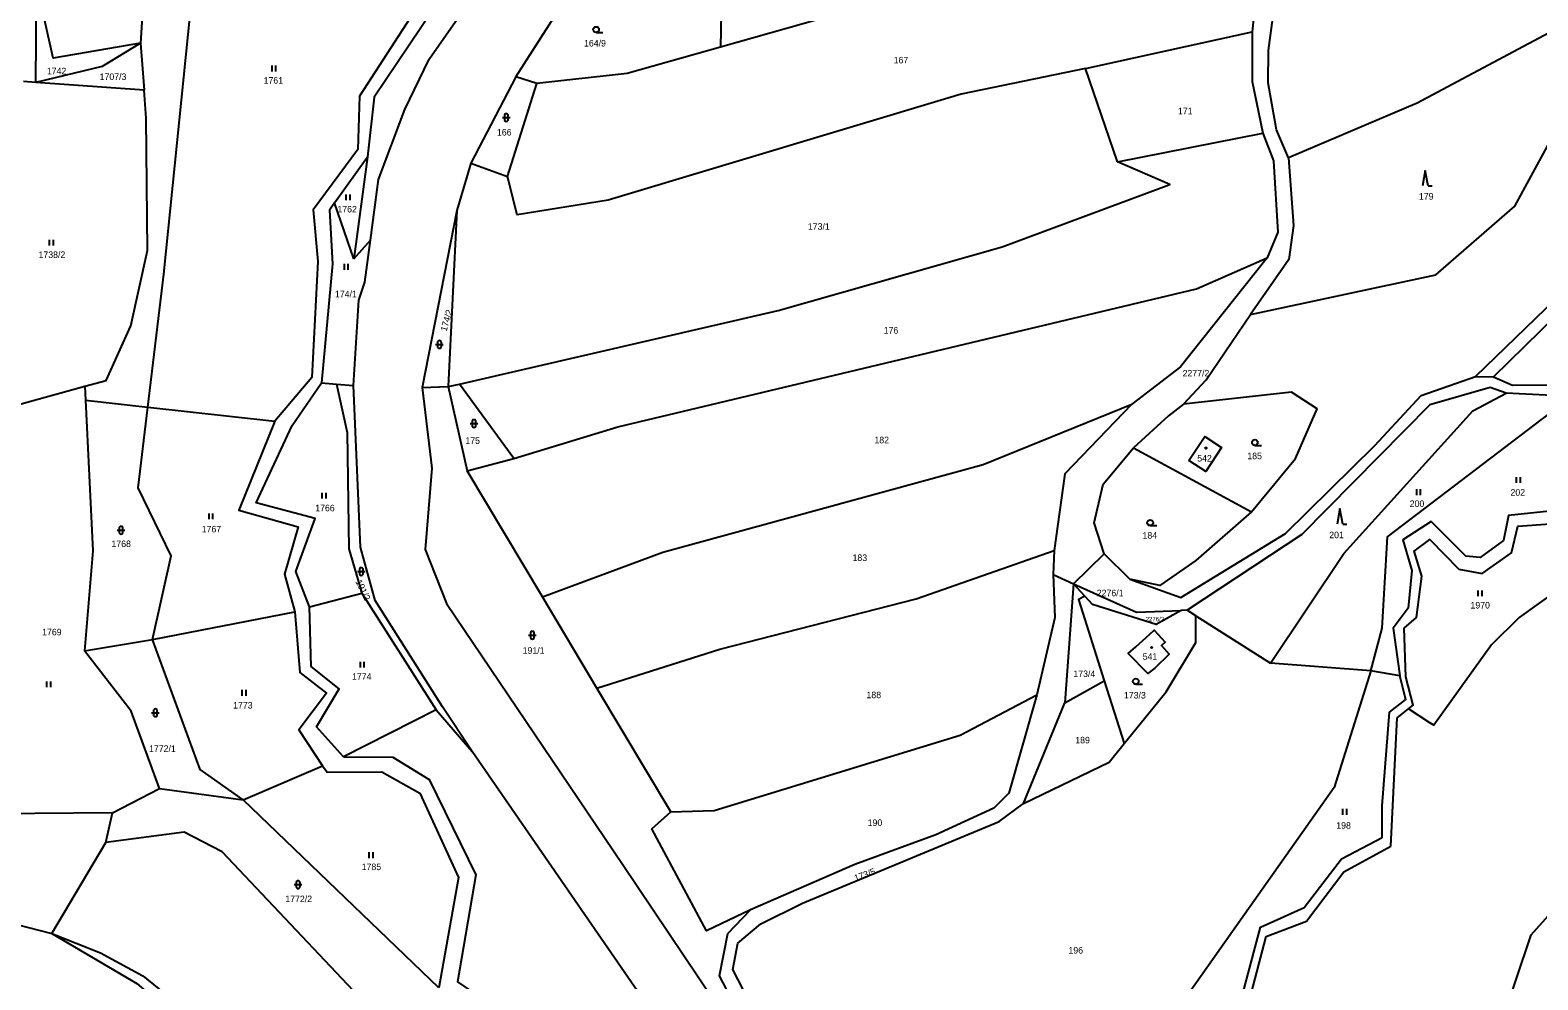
# Model space of a CAD drawing. Extents: x -725728 to -720881, y -1068679 to -1063504.
# Drawn here: x -722803.4 to -722411.6, y -1066293 to -1066046.1 of the extents above; entities that cross this region are included whole.
import ezdxf

# ---------------------------------------------------------------- set-up
doc = ezdxf.new("R2010")
doc.units = 0
for name, color, linetype in [('Hranice parcel', 7, 'Continuous'), ('Parcelní čísla', 7, 'Continuous'), ('Značky budov', 7, 'Continuous'), ('Značky kultur', 7, 'Continuous')]:
    doc.layers.add(name, color=color, linetype=linetype)

# ---------------------------------------------------------------- blocks, each defined once
blk = doc.blocks.new('4.02_3')
at = {"layer": 'Značky budov'}
blk.add_circle((-0.001, 0), 0.0175, dxfattribs=at)
blk = doc.blocks.new('3.16_2')
at = {"layer": 'Značky kultur'}
for p, q in [((-0.1, 0.1), (0.1, 0.1)), ((-0.05, 0.15), (-0.05, 0.05)), ((0.05, 0.05), (0.05, 0.15))]:
    blk.add_line(p, q, dxfattribs=at)
for centre, start, end in [((0, 0.15), 0, 180), ((0, 0.05), 180, 359.9879)]:
    blk.add_arc(centre, 0.05, start, end, dxfattribs=at)
blk = doc.blocks.new('3.04_3')
at = {"layer": 'Značky kultur'}
blk.add_line((0.001, 0), (0.176, 0), dxfattribs=at)
blk.add_circle((0.001, 0.075), 0.075, dxfattribs=at)
blk = doc.blocks.new('3.06_2')
at = {"layer": 'Značky kultur'}
for p, q in [((-0.051, 0), (-0.051, 0.15)), ((0.049, 0), (0.049, 0.15))]:
    blk.add_line(p, q, dxfattribs=at)
blk = doc.blocks.new('3.16_3')
at = {"layer": 'Značky kultur'}
for p, q in [((-0.1, 0.1), (0.1, 0.1)), ((-0.05, 0.15), (-0.05, 0.05)), ((0.05, 0.05), (0.05, 0.15))]:
    blk.add_line(p, q, dxfattribs=at)
for centre, start, end in [((0, 0.15), 0, 180), ((0, 0.05), 180, 359.9879)]:
    blk.add_arc(centre, 0.05, start, end, dxfattribs=at)
blk = doc.blocks.new('3.08_2')
at = {"layer": 'Značky kultur'}
for p, q in [((0, 0.4), (-0.075, 0)), ((0.075, 0), (0, 0.4)), ((0.075, 0), (0.175, 0))]:
    blk.add_line(p, q, dxfattribs=at)
blk = doc.blocks.new('3.04_2')
at = {"layer": 'Značky kultur'}
blk.add_line((0.001, 0), (0.176, 0), dxfattribs=at)
blk.add_circle((0.001, 0.075), 0.075, dxfattribs=at)
blk = doc.blocks.new('3.06_1')
at = {"layer": 'Značky kultur'}
for p, q in [((-0.051, 0), (-0.051, 0.15)), ((0.049, 0), (0.049, 0.15))]:
    blk.add_line(p, q, dxfattribs=at)
blk = doc.blocks.new('3.08_1')
at = {"layer": 'Značky kultur'}
for p, q in [((0, 0.4), (-0.075, 0)), ((0.075, 0), (0, 0.4)), ((0.075, 0), (0.175, 0))]:
    blk.add_line(p, q, dxfattribs=at)

msp = doc.modelspace()

# ---------------------------------------------------------------- linework, layer by layer
at = {"layer": 'Hranice parcel'}
for p, q in [((-722623.54, -1066027.57), (-722624.02, -1066050.53)), ((-722801.98, -1066059.73), (-722801.77, -1066033.9)), ((-722580.56, -1066038.15), (-722624.02, -1066050.53)), ((-722529.22, -1066056.14), (-722485.91, -1066046.58)), ((-722774.72, -1066049.55), (-722773.82, -1066061.73)), ((-722677.24, -1066058.24), (-722688.92, -1066080.71)), ((-722671.76, -1066060.01), (-722677.24, -1066058.24)), ((-722520.87, -1066080.4), (-722529.22, -1066056.14)), ((-722801.98, -1066059.73), (-722805.18, -1066059.5)), ((-722773.82, -1066061.73), (-722801.98, -1066059.73)), ((-722679.38, -1066084.15), (-722671.76, -1066060.01)), ((-722520.87, -1066080.4), (-722483.11, -1066072.95)), ((-722724.32, -1066091.06), (-722715.76, -1066079.06)), ((-722715.76, -1066079.06), (-722719.29, -1066105.61)), ((-722688.92, -1066080.71), (-722692.58, -1066093)), ((-722688.92, -1066080.71), (-722679.38, -1066084.15)), ((-722719.29, -1066105.61), (-722724.32, -1066091.06)), ((-722692.58, -1066093), (-722701.57, -1066139.06)), ((-722692.58, -1066093), (-722694.83, -1066138.76)), ((-722719.29, -1066105.61), (-722715, -1066100.74)), ((-722427.79, -1066136.17), (-722423.15, -1066136.25)), ((-722807.35, -1066143.74), (-722789.21, -1066138.66)), ((-722789.21, -1066138.66), (-722789.03, -1066142.32)), ((-722727.7, -1066137.84), (-722723.82, -1066138.16)), ((-722723.82, -1066138.16), (-722719.4, -1066138.53)), ((-722701.57, -1066139.06), (-722694.83, -1066138.76)), ((-722694.83, -1066138.76), (-722691.83, -1066138.16)), ((-722694.83, -1066138.76), (-722689.88, -1066160.66)), ((-722677.73, -1066157.51), (-722691.83, -1066138.16)), ((-722402.76, -1066141.34), (-722419.85, -1066140.5)), ((-722789.03, -1066142.32), (-722772.82, -1066144.12)), ((-722772.82, -1066144.12), (-722739.86, -1066147.79)), ((-722516.71, -1066154.73), (-722486.04, -1066171.38)), ((-722689.88, -1066160.66), (-722677.73, -1066157.51)), ((-722670.31, -1066193.44), (-722689.88, -1066160.66)), ((-722537.32, -1066181.42), (-722537.58, -1066187.64)), ((-722532.27, -1066190.05), (-722524.29, -1066182.25)), ((-722517.65, -1066188.87), (-722524.29, -1066182.25)), ((-722537.58, -1066187.64), (-722532.27, -1066190.05)), ((-722532.27, -1066190.05), (-722534.55, -1066221.02)), ((-722529.36, -1066193.25), (-722532.27, -1066190.05)), ((-722730.8, -1066196.01), (-722717.21, -1066192.52)), ((-722717.21, -1066192.52), (-722697.93, -1066222.78)), ((-722656.15, -1066217.15), (-722670.31, -1066193.44)), ((-722771.6, -1066204.55), (-722734.62, -1066197.34)), ((-722502.73, -1066196.93), (-722504.3, -1066196.99)), ((-722500.47, -1066198.37), (-722502.73, -1066196.93)), ((-722500.47, -1066198.37), (-722481.09, -1066210.72)), ((-722789.31, -1066207.5), (-722771.6, -1066204.55)), ((-722455.07, -1066212.66), (-722481.09, -1066210.72)), ((-722447.48, -1066213.94), (-722455.07, -1066212.66)), ((-722636.94, -1066249.33), (-722656.15, -1066217.15)), ((-722534.55, -1066221.02), (-722524.31, -1066215.27)), ((-722524.31, -1066215.27), (-722519.15, -1066231.61)), ((-722697.93, -1066222.78), (-722721.98, -1066235)), ((-722697.93, -1066222.78), (-722688.6, -1066233.67)), ((-722545.28, -1066247.18), (-722534.55, -1066221.02)), ((-722448.15, -1066224.9), (-722445.26, -1066222.59)), ((-722448.15, -1066224.9), (-722445.26, -1066222.59)), ((-722449.8, -1066258.28), (-722448.15, -1066224.9)), ((-722449.8, -1066258.28), (-722448.15, -1066224.9)), ((-722748.1, -1066246.25), (-722727.47, -1066237.36)), ((-722782.05, -1066249.6), (-722769.78, -1066243.29)), ((-722769.78, -1066243.29), (-722748.1, -1066246.25)), ((-722697.23, -1066295.1), (-722748.1, -1066246.25)), ((-722782.05, -1066249.6), (-722843.24, -1066250.07)), ((-722783.78, -1066257.33), (-722782.05, -1066249.6)), ((-722797.78, -1066280.93), (-722783.78, -1066257.33)), ((-722489.79, -1066310.42), (-722482.21, -1066281.73)), ((-722489.79, -1066310.42), (-722482.21, -1066281.73))]:
    msp.add_line(p, q, dxfattribs=at)
for points in [[(-722772.82, -1066144.12), (-722768.66, -1066109.61), (-722760.05, -1066024.17), (-722734.41, -1065983.68)], [(-722715, -1066100.74), (-722712.92, -1066084.97), (-722706.1, -1066066.78), (-722699.74, -1066053.7), (-722688.04, -1066036.88), (-722678.61, -1066032.67), (-722661.1, -1066005.15), (-722659.06, -1065991.6)], [(-722663.94, -1065994), (-722674.96, -1065998.89), (-722685.99, -1066016.52), (-722689.74, -1066027.43), (-722714.05, -1066063.59), (-722715.76, -1066079.06)], [(-722297.48, -1065994.67), (-722347.14, -1066058.12), (-722427.79, -1066136.17)], [(-722423.15, -1066136.25), (-722345.33, -1066060.11), (-722292.52, -1065994.37)], [(-722761.18, -1065997.58), (-722770.26, -1066015.12), (-722779.66, -1066021.49), (-722773.92, -1066035.68), (-722774.72, -1066049.55)], [(-722485.94, -1066014.3), (-722483.72, -1066025.03), (-722485.91, -1066046.58)], [(-722677.24, -1066058.24), (-722655.52, -1066024.37), (-722652.08, -1066016.11)], [(-722692.42, -1066024.02), (-722717.8, -1066063.3), (-722718.27, -1066077.18), (-722729.89, -1066092.85), (-722728.71, -1066106.26), (-722730.25, -1066136.4), (-722739.86, -1066147.79)], [(-722774.72, -1066049.55), (-722797.44, -1066053.41), (-722801.77, -1066033.9)], [(-722486.3, -1066120.07), (-722438.12, -1066109.73), (-722417.61, -1066091.88), (-722387.71, -1066036.91)], [(-722387.71, -1066036.91), (-722399.61, -1066042.02), (-722443.01, -1066065.1), (-722476.45, -1066079.29)], [(-722476.45, -1066079.29), (-722479.58, -1066072.02), (-722481.73, -1066059.86), (-722481.64, -1066051.44), (-722480.12, -1066040.44)], [(-722485.91, -1066046.58), (-722485.83, -1066059.46), (-722483.11, -1066072.95)], [(-722774.72, -1066049.55), (-722784.69, -1066055.59), (-722801.98, -1066059.73)], [(-722624.02, -1066050.53), (-722648.26, -1066057.42), (-722671.76, -1066060.01)], [(-722529.22, -1066056.14), (-722561.5, -1066062.79), (-722653.2, -1066090.37), (-722676.9, -1066094.13), (-722679.38, -1066084.15)], [(-722789.21, -1066138.66), (-722783.64, -1066137.22), (-722777.27, -1066123.03), (-722772.97, -1066103.43), (-722773.29, -1066069), (-722773.82, -1066061.73)], [(-722483.11, -1066072.95), (-722480.31, -1066080.14), (-722479.17, -1066098.62), (-722481.98, -1066105.37)], [(-722691.83, -1066138.16), (-722609.03, -1066119), (-722550.85, -1066102.5), (-722507.23, -1066086.25), (-722520.87, -1066080.4)], [(-722476.45, -1066079.29), (-722475.13, -1066096.9), (-722476.31, -1066105.72), (-722486.3, -1066120.07)], [(-722724.32, -1066091.06), (-722725.65, -1066092.93), (-722724.82, -1066106.91), (-722727.7, -1066137.84)], [(-722719.4, -1066138.53), (-722718.04, -1066116.35), (-722716.45, -1066111.69), (-722715, -1066100.74)], [(-722677.73, -1066157.51), (-722650.74, -1066149.27), (-722500.33, -1066113.41), (-722481.98, -1066105.37)], [(-722481.98, -1066105.37), (-722504.48, -1066133.67), (-722517.18, -1066143.4)], [(-722503.73, -1066143.38), (-722497.78, -1066137.02), (-722486.3, -1066120.07)], [(-722517.65, -1066188.87), (-722504.38, -1066193.65), (-722477.18, -1066177.02), (-722454.03, -1066154.14), (-722441.93, -1066141.11), (-722427.79, -1066136.17)], [(-722423.15, -1066136.25), (-722418.19, -1066138.4), (-722398.49, -1066138.37)], [(-722730.8, -1066196.01), (-722734.42, -1066186.85), (-722729.39, -1066173.06), (-722744.69, -1066169.03), (-722735.33, -1066148.9), (-722727.7, -1066137.84)], [(-722723.82, -1066138.16), (-722721.06, -1066150.71), (-722720.62, -1066180.96), (-722717.21, -1066192.52)], [(-722688.6, -1066233.67), (-722696.23, -1066222), (-722713.79, -1066194.41), (-722717.57, -1066180.52), (-722719.4, -1066138.53)], [(-722701.57, -1066139.06), (-722699.01, -1066159.99), (-722700.76, -1066181.17), (-722695.19, -1066195.16), (-722649.46, -1066262.94), (-722609.63, -1066322.3), (-722586.94, -1066363.07)], [(-722486.04, -1066171.38), (-722474.64, -1066157.47), (-722468.95, -1066144.57), (-722475.64, -1066140.23), (-722503.73, -1066143.38)], [(-722419.85, -1066140.5), (-722424.01, -1066139.04), (-722439.68, -1066143.5), (-722472.98, -1066177.24), (-722502.73, -1066196.93)], [(-722481.09, -1066210.72), (-722462.02, -1066182.14), (-722428.54, -1066145.13), (-722419.85, -1066140.5)], [(-722789.03, -1066142.32), (-722787.14, -1066181.5), (-722789.31, -1066207.5)], [(-722771.6, -1066204.55), (-722766.75, -1066182.78), (-722775.35, -1066165.08), (-722772.82, -1066144.12)], [(-722670.31, -1066193.44), (-722639.04, -1066181.82), (-722555.81, -1066159.02), (-722517.18, -1066143.4)], [(-722517.18, -1066143.4), (-722534.52, -1066161.45), (-722537.32, -1066181.42)], [(-722503.73, -1066143.38), (-722507.6, -1066146.43), (-722516.71, -1066154.73)], [(-722455.07, -1066212.66), (-722452.08, -1066201.62), (-722450.67, -1066177.86), (-722402.76, -1066141.34)], [(-722739.86, -1066147.79), (-722749.22, -1066170.94), (-722733.8, -1066175.26), (-722737.31, -1066187.52), (-722734.62, -1066197.34)], [(-722366.24, -1066145.24), (-722367.14, -1066149.76), (-722393.93, -1066167.42), (-722402.06, -1066170.5), (-722419.29, -1066172.32), (-722420.55, -1066178.77), (-722426.58, -1066183.26), (-722430.36, -1066182.84), (-722439.33, -1066173.87), (-722446.75, -1066178.63), (-722444.37, -1066186.62), (-722445.35, -1066196.43), (-722449.27, -1066201.62), (-722447.48, -1066213.94)], [(-722502.31, -1066158.04), (-722498.15, -1066151.79), (-722493.8, -1066154.67), (-722497.89, -1066160.84), (-722502.31, -1066158.04)], [(-722524.29, -1066182.25), (-722526.97, -1066174.17), (-722524.55, -1066164.2), (-722516.71, -1066154.73)], [(-722486.04, -1066171.38), (-722500.49, -1066184), (-722509.82, -1066190.49), (-722517.65, -1066188.87)], [(-722445.26, -1066222.59), (-722444.01, -1066221.59), (-722445.95, -1066214.28), (-722446.36, -1066201.59), (-722443.19, -1066198.83), (-722441.81, -1066188.07), (-722443.74, -1066181.58), (-722439.74, -1066178.55), (-722432.16, -1066186.27), (-722426.09, -1066187.38), (-722418.5, -1066182), (-722416.84, -1066175.1), (-722400.02, -1066173.86), (-722394.31, -1066171.75)], [(-722445.26, -1066222.59), (-722444.01, -1066221.59), (-722445.95, -1066214.28), (-722446.36, -1066201.59), (-722443.19, -1066198.83), (-722441.81, -1066188.07), (-722443.74, -1066181.58), (-722439.74, -1066178.55), (-722432.16, -1066186.27), (-722426.09, -1066187.38), (-722418.5, -1066182), (-722416.84, -1066175.1), (-722400.02, -1066173.86), (-722394.31, -1066171.75)], [(-722394.31, -1066171.75), (-722395.13, -1066177.72), (-722397.77, -1066183.62), (-722398.65, -1066185.68), (-722406.11, -1066191.39), (-722416.46, -1066198.83), (-722423.71, -1066205.88), (-722438.62, -1066226.83), (-722439.67, -1066226.16), (-722445.26, -1066222.59)], [(-722656.15, -1066217.15), (-722624.19, -1066207.03), (-722573.21, -1066193.98), (-722537.32, -1066181.42)], [(-722537.58, -1066187.64), (-722537.12, -1066198.83), (-722541.8, -1066218.94)], [(-722532.27, -1066190.05), (-722515.95, -1066197.46), (-722504.3, -1066196.99)], [(-722529.36, -1066193.25), (-722530.97, -1066194.18), (-722524.31, -1066215.27)], [(-722504.3, -1066196.99), (-722510.85, -1066200.64), (-722527.36, -1066195.46), (-722529.36, -1066193.25)], [(-722734.62, -1066197.34), (-722733.34, -1066213.11), (-722726.45, -1066218.48), (-722733.57, -1066228.06), (-722727.47, -1066237.36)], [(-722721.98, -1066235), (-722729.02, -1066227.28), (-722723.15, -1066217.36), (-722730.39, -1066211.52), (-722730.8, -1066196.01)], [(-722519.15, -1066231.61), (-722508.25, -1066218.15), (-722500.47, -1066205.34), (-722500.47, -1066198.37)], [(-722512.45, -1066203.11), (-722511.34, -1066202.09), (-722508.45, -1066205.26), (-722509.41, -1066206.13), (-722507.4, -1066208.33), (-722511.15, -1066211.99), (-722512.97, -1066213.39), (-722518.05, -1066208.21), (-722516.13, -1066206.46), (-722512.45, -1066203.11)], [(-722748.1, -1066246.25), (-722759.22, -1066238.3), (-722771.6, -1066204.55)], [(-722769.78, -1066243.29), (-722777.16, -1066223.18), (-722789.31, -1066207.5)], [(-722455.07, -1066212.66), (-722464.56, -1066243.05), (-722507.61, -1066304.03)], [(-722504.27, -1066306.85), (-722491.14, -1066307.32), (-722483.71, -1066279.31), (-722472.32, -1066274.24), (-722462.67, -1066261.58), (-722452.07, -1066256.04), (-722452.07, -1066247.81), (-722450.17, -1066223.43), (-722445.9, -1066220.11), (-722447.48, -1066213.94)], [(-722636.94, -1066249.33), (-722625.68, -1066248.98), (-722561.75, -1066229.37), (-722541.8, -1066218.94)], [(-722541.8, -1066218.94), (-722549.06, -1066244.45), (-722552.99, -1066248.38), (-722568.1, -1066255.34), (-722589.11, -1066263.05), (-722616.21, -1066274.79)], [(-722593.17, -1066393.48), (-722593.51, -1066377.42), (-722606.56, -1066349.15), (-722622.3, -1066329.76), (-722688.6, -1066233.67)], [(-722545.28, -1066247.18), (-722523.06, -1066236.44), (-722519.15, -1066231.61)], [(-722727.47, -1066237.36), (-722726.22, -1066239.01), (-722712.01, -1066238.95), (-722702.17, -1066244.47), (-722692.1, -1066266.38), (-722697.23, -1066295.1)], [(-722721.98, -1066235), (-722709.15, -1066235.11), (-722699.73, -1066240.9), (-722687.58, -1066265.67), (-722692.35, -1066293.5), (-722680.2, -1066301.8), (-722676, -1066321.56), (-722658.74, -1066342.58)], [(-722442.14, -1066336.29), (-722421.34, -1066305.02), (-722413.33, -1066281.34), (-722402.98, -1066269.66), (-722400.8, -1066249.46), (-722397.49, -1066242.41)], [(-722843.24, -1066250.07), (-722857.12, -1066265.7), (-722797.78, -1066280.93)], [(-722616.21, -1066274.79), (-722627.67, -1066280.3), (-722641.88, -1066253.78), (-722636.94, -1066249.33)], [(-722586.94, -1066363.07), (-722601.03, -1066328.82), (-722620.86, -1066290.28), (-722619.53, -1066283.51), (-722613.52, -1066278.45), (-722602.75, -1066273.11), (-722551.65, -1066251.84), (-722545.28, -1066247.18)], [(-722707.56, -1066308.39), (-722753.55, -1066259.76), (-722763.43, -1066254.65), (-722783.78, -1066257.33)], [(-722482.21, -1066281.73), (-722471.73, -1066277.73), (-722462.07, -1066264.9), (-722449.8, -1066258.28)], [(-722482.21, -1066281.73), (-722471.73, -1066277.73), (-722462.07, -1066264.9), (-722449.8, -1066258.28)], [(-722586.94, -1066363.07), (-722624.27, -1066291.98), (-722622.15, -1066280.95), (-722616.21, -1066274.79)], [(-722797.78, -1066280.93), (-722775.71, -1066293.94), (-722758.56, -1066308.47), (-722739.67, -1066335.47), (-722723.5, -1066361.7), (-722716.18, -1066385.85)], [(-722797.78, -1066280.93), (-722785.17, -1066285.95), (-722774.17, -1066291.93), (-722762.65, -1066301.33), (-722756.24, -1066308.06), (-722747.52, -1066320.17), (-722721.08, -1066360.41), (-722716.18, -1066385.85)]]:
    msp.add_lwpolyline(points, dxfattribs=at)
at = {"layer": 'Značky kultur'}
for p, q in [((-722427.14, -1066193.31), (-722427.14, -1066191.81)), ((-722426.14, -1066193.31), (-722426.14, -1066191.81))]:
    msp.add_line(p, q, dxfattribs=at)

# ---------------------------------------------------------------- block references
at = {"layer": 'Značky budov', "xscale": 10, "yscale": 10}
for p in [(-722497.86, -1066154.79), (-722511.95, -1066206.62)]:
    msp.add_blockref('4.02_3', p, dxfattribs=at)
at = {"layer": 'Značky kultur', "xscale": 10, "yscale": 10}
for name, p in [('3.04_2', (-722656.37, -1066046.76)), ('3.06_1', (-722740.06, -1066056.85)), ('3.16_2', (-722679.7, -1066069.87)), ('3.08_2', (-722440.88, -1066086.63)), ('3.06_1', (-722720.78, -1066090.33)), ('3.06_2', (-722797.88, -1066102.16)), ('3.06_2', (-722721.26, -1066108.41)), ('3.16_2', (-722697.07, -1066128.85)), ('3.16_3', (-722688.08, -1066149.41)), ('3.04_2', (-722485.16, -1066154.08)), ('3.06_1', (-722416.64, -1066163.82)), ('3.06_1', (-722727.02, -1066167.87)), ('3.06_1', (-722442.6, -1066167)), ('3.06_1', (-722756.41, -1066173.3)), ('3.08_1', (-722463.06, -1066174.52)), ('3.16_3', (-722779.8, -1066177.13)), ('3.04_3', (-722512.39, -1066174.92)), ('3.16_3', (-722717.38, -1066187.89)), ('3.16_2', (-722672.92, -1066204.44)), ('3.06_1', (-722717.11, -1066211.83)), ('3.04_3', (-722516.13, -1066216.18)), ('3.06_1', (-722798.58, -1066216.94)), ('3.06_2', (-722747.8, -1066219.15)), ('3.16_2', (-722770.88, -1066224.58)), ('3.06_1', (-722461.77, -1066250.09)), ('3.06_1', (-722714.82, -1066261.35)), ('3.16_2', (-722733.8, -1066269.26))]:
    msp.add_blockref(name, p, dxfattribs=at)

# ---------------------------------------------------------------- texts
at = {"layer": 'Parcelní čísla'}
for s, height, p in [('164/9', 1.7, (-722659.49, -1066050.4)), ('167', 1.7, (-722579.03, -1066054.79)), ('1742', 1.7, (-722799.09, -1066057.62)), ('1707/3', 1.7, (-722785.37, -1066059.1)), ('1761', 1.7, (-722742.76, -1066060.06)), ('171', 1.7, (-722505.16, -1066068.01)), ('166', 1.7, (-722682.12, -1066073.54)), ('179', 1.7, (-722442.53, -1066090.19)), ('1762', 1.7, (-722723.58, -1066093.53)), ('173/1', 1.7, (-722601.33, -1066098.02)), ('1738/2', 1.7, (-722801.25, -1066105.37)), ('174/1', 1.7, (-722724.22, -1066115.59)), ('176', 1.7, (-722581.63, -1066125.03)), ('2277/2', 1.7, (-722503.95, -1066136.16)), ('175', 1.7, (-722690.33, -1066153.69)), ('182', 1.7, (-722584.03, -1066153.53)), ('185', 1.7, (-722487.13, -1066157.67)), ('542', 1.7, (-722500.14, -1066158.28)), ('202', 1.7, (-722418.74, -1066167.15)), ('1766', 1.7, (-722729.34, -1066171.2)), ('200', 1.7, (-722444.94, -1066170.09)), ('1767', 1.7, (-722758.84, -1066176.69)), ('1768', 1.7, (-722782.3, -1066180.51)), ('184', 1.7, (-722514.36, -1066178.32)), ('201', 1.7, (-722465.84, -1066178.2)), ('183', 1.7, (-722589.72, -1066184.14)), ('2276/1', 1.7, (-722526.25, -1066193.3)), ('1970', 1.7, (-722429.14, -1066196.48)), ('2276/2', 1.14, (-722513.55, -1066199.8)), ('1769', 1.7, (-722800.31, -1066203.45)), ('191/1', 1.7, (-722675.43, -1066208.24)), ('541', 1.7, (-722514.34, -1066209.82)), ('1774', 1.7, (-722719.79, -1066215)), ('173/4', 1.7, (-722532.33, -1066214.3)), ('188', 1.7, (-722586.09, -1066219.79)), ('173/3', 1.7, (-722519.19, -1066219.87)), ('1773', 1.7, (-722750.68, -1066222.48)), ('189', 1.7, (-722531.84, -1066231.54)), ('1772/1', 1.7, (-722772.53, -1066233.75)), ('190', 1.7, (-722585.79, -1066253.01)), ('198', 1.7, (-722464.01, -1066253.72)), ('1785', 1.7, (-722717.27, -1066264.48)), ('1772/2', 1.7, (-722737.12, -1066272.8)), ('196', 1.7, (-722533.61, -1066286.17))]:
    msp.add_text(s, height=height, dxfattribs=at).set_placement(p)
for s, rotation, p in [('174/2', 74, (-722695.21, -1066124.56)), ('191/2', 296, (-722718.92, -1066189.48)), ('173/5', 20, (-722588.93, -1066267.44))]:
    msp.add_text(s, height=1.7, rotation=rotation, dxfattribs=at).set_placement(p)

doc.saveas('drawing.dxf')
